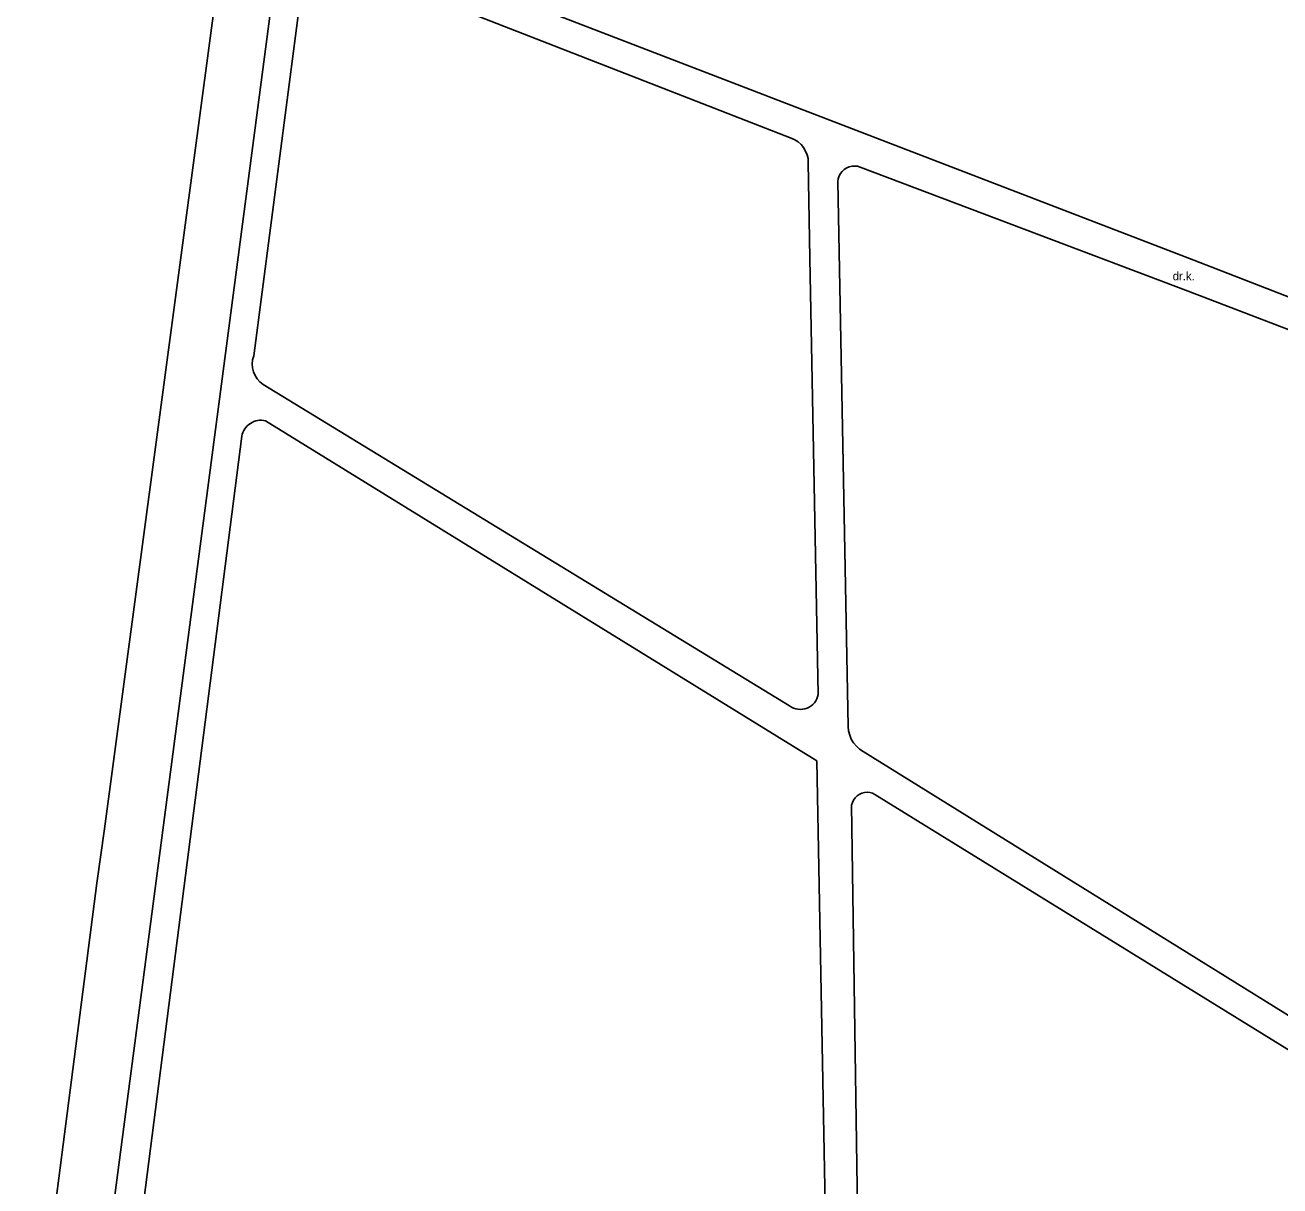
# Model space of a CAD drawing. Extents: x -599951 to -598963, y -1164095 to -1162939.
# Drawn here: x -599756.7 to -599660.6, y -1163780.9 to -1163692.1 of the extents above; entities that cross this region are included whole.
import ezdxf

# ---------------------------------------------------------------- set-up
doc = ezdxf.new("R2010")
doc.units = 0
for name, color, linetype in [('Level 11', 7, 'Continuous'), ('Level 40', 7, 'Continuous'), ('Level 51', 7, 'Continuous')]:
    doc.layers.add(name, color=color, linetype=linetype)

msp = doc.modelspace()

# ---------------------------------------------------------------- linework, layer by layer
at = {"layer": 'Level 11'}
for points in [[(-599667.2, -1163710.04), (-599733.03, -1163684.71), (-599733.046, -1163684.278), (-599733.131, -1163683.854), (-599733.281, -1163683.448), (-599733.492, -1163683.071), (-599733.761, -1163682.732), (-599734.079, -1163682.439), (-599734.44, -1163682.2), (-599731.35, -1163654.08)], [(-599733.75, -1163686.78), (-599698.03, -1163700.71)], [(-599750.32, -1163785.31), (-599737.46, -1163687.46)], [(-599739.2, -1163717.38), (-599735.36, -1163687.94)], [(-599696.72, -1163702.58), (-599696.6, -1163709.89)], [(-599667.63, -1163712.42), (-599692.74, -1163702.92), (-599692.95, -1163702.86), (-599693.16, -1163702.84), (-599693.37, -1163702.85), (-599693.58, -1163702.9), (-599693.78, -1163702.99), (-599693.96, -1163703.1), (-599694.12, -1163703.25), (-599694.25, -1163703.42), (-599694.35, -1163703.6), (-599694.42, -1163703.81), (-599694.45, -1163704.02), (-599693.66, -1163745.75), (-599693.63, -1163746.08), (-599693.55, -1163746.4), (-599693.43, -1163746.71), (-599693.25, -1163747), (-599693.04, -1163747.25), (-599692.79, -1163747.47), (-599692.51, -1163747.65), (-599659.61, -1163768.06)], [(-599696.6, -1163709.89), (-599695.97, -1163743.3)], [(-599667.2, -1163710.04), (-599656.33, -1163714.26)], [(-599656.16, -1163716.82), (-599667.63, -1163712.42)], [(-599698.15, -1163744.16), (-599738.47, -1163719.56)], [(-599738.29, -1163722.34), (-599696.06, -1163748.38)], [(-599696.77, -1163813.07), (-599748.37, -1163787.99), (-599740.11, -1163723.53)], [(-599696.06, -1163748.38), (-599694.87, -1163812.28)], [(-599655.46, -1163833.77), (-599692.47, -1163815.44), (-599693.4, -1163751.77), (-599693.344, -1163751.569), (-599693.255, -1163751.381), (-599693.135, -1163751.211), (-599692.987, -1163751.064), (-599692.816, -1163750.945), (-599692.627, -1163750.857), (-599692.426, -1163750.803), (-599692.219, -1163750.784), (-599692.011, -1163750.801), (-599691.81, -1163750.854), (-599691.62, -1163750.94), (-599659.73, -1163770.62)]]:
    msp.add_lwpolyline(points, dxfattribs=at)
for centre, radius, start, end in [((-599698.682, -1163702.561), 1.962, 359.4323, 70.59286), ((-599737.449, -1163718.006), 1.86, 160.33431, 236.69321), ((-599738.641, -1163723.789), 1.491, 76.37319, 169.98384), ((-599697.32, -1163743.07), 1.37, 232.71094, 350.34707)]:
    msp.add_arc(centre, radius, start, end, dxfattribs=at)
at = {"layer": 'Level 51'}
for points in [[(-599743.81, -1163702.61), (-599742.11, -1163689.78)], [(-599743.81, -1163702.61), (-599742.11, -1163689.78)], [(-599751.22, -1163757.75), (-599750.64, -1163753.58), (-599743.81, -1163702.61)], [(-599751.22, -1163757.75), (-599750.64, -1163753.58), (-599743.81, -1163702.61)], [(-599756.71, -1163800.3), (-599756.61, -1163799.54), (-599751.22, -1163757.75)], [(-599756.71, -1163800.3), (-599756.61, -1163799.54), (-599751.22, -1163757.75)]]:
    msp.add_lwpolyline(points, dxfattribs=at)

# ---------------------------------------------------------------- texts
at = {"layer": 'Level 40'}
msp.add_text('dr.k.', height=0.65, dxfattribs=at).set_placement((-599668.81, -1163711.59))

doc.saveas('drawing.dxf')
